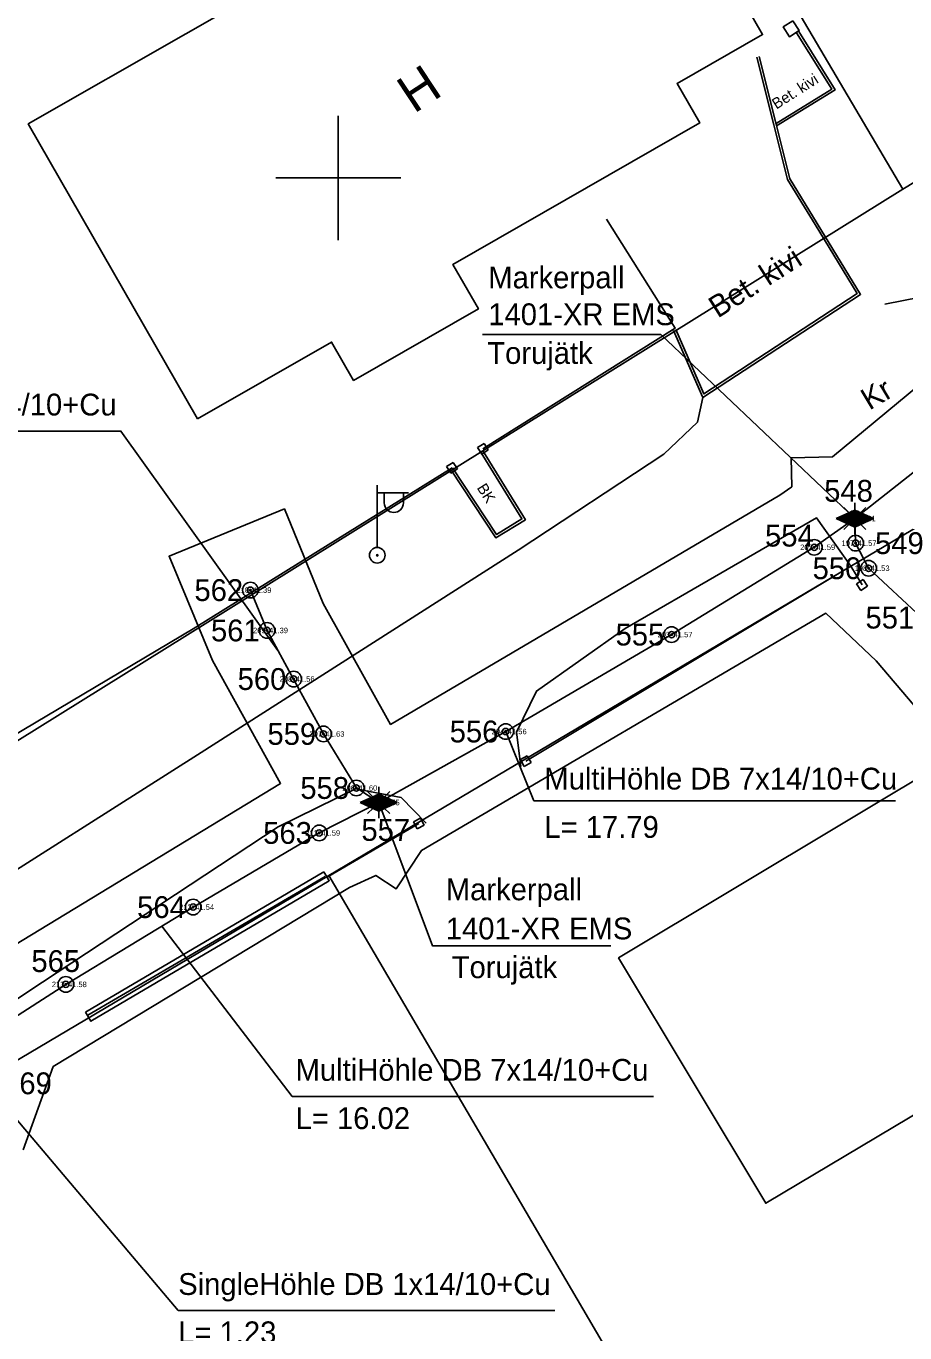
# Model space of a CAD drawing. Extents: x 532028 to 533559, y 6581810 to 6583914.
# Drawn here: x 532689.99 to 532718.17, y 6582462.94 to 6582504.87 of the extents above; entities that cross this region are included whole.
import ezdxf

# ---------------------------------------------------------------- set-up
doc = ezdxf.new("R2010")
doc.units = 0
for name, color, linetype in [('AED', 7, 'Continuous'), ('HOONE', 7, 'Continuous'), ('KOORDPUNKT', 7, 'Continuous'), ('MOOTKORG-EH2000', 7, 'Continuous'), ('MOOTMPUNKT', 7, 'Continuous'), ('MOOTNR', 7, 'Continuous'), ('MOOTPIIR', 7, 'Continuous'), ('PIIR', 7, 'Continuous'), ('POST', 7, 'Continuous'), ('SITRASS', 7, 'Continuous'), ('TEE', 7, 'Continuous'), ('VORK', 7, 'Continuous')]:
    doc.layers.add(name, color=color, linetype=linetype)

msp = doc.modelspace()

# ---------------------------------------------------------------- linework, layer by layer
at = {"layer": 'AED'}
for p, q in [((532704.466, 6582491.352), (532704.678, 6582491.484)), ((532704.466, 6582491.352), (532704.598, 6582491.139)), ((532704.598, 6582491.139), (532704.81, 6582491.272)), ((532704.678, 6582491.484), (532704.81, 6582491.272)), ((532703.474, 6582490.743), (532703.687, 6582490.875)), ((532703.687, 6582490.875), (532703.819, 6582490.663)), ((532703.647, 6582490.703), (532699.275, 6582487.978)), ((532703.474, 6582490.743), (532703.607, 6582490.53)), ((532703.607, 6582490.53), (532703.819, 6582490.663)), ((532716.625, 6582486.98), (532716.837, 6582487.113)), ((532716.837, 6582487.113), (532716.97, 6582486.901)), ((532716.625, 6582486.98), (532716.757, 6582486.768)), ((532716.757, 6582486.768), (532716.97, 6582486.901)), ((532705.839, 6582481.336), (532706.056, 6582481.459)), ((532705.839, 6582481.336), (532705.962, 6582481.119)), ((532705.962, 6582481.119), (532706.18, 6582481.242)), ((532706.056, 6582481.459), (532706.18, 6582481.242)), ((532699.638, 6582477.567), (532702.585, 6582479.283)), ((532702.416, 6582479.336), (532702.637, 6582479.452)), ((532702.416, 6582479.336), (532702.532, 6582479.114)), ((532702.532, 6582479.114), (532702.754, 6582479.231)), ((532702.637, 6582479.452), (532702.754, 6582479.231)), ((532691.89, 6582473.232), (532699.535, 6582477.74)), ((532691.965, 6582473.14), (532699.581, 6582477.58))]:
    msp.add_line(p, q, dxfattribs=at)
for points in [[(532714.582, 6582505.046), (532714.271, 6582504.847), (532714.47, 6582504.535), (532714.782, 6582504.735), (532714.582, 6582505.046)], [(532708.598, 6582498.677), (532710.8, 6582495.181), (532704.638, 6582491.312)], [(532699.275, 6582487.978), (532695.339, 6582485.529), (532685.942, 6582479.95)], [(532706.009, 6582481.289), (532716.44, 6582487.539), (532716.797, 6582486.94)], [(532691.89, 6582473.232), (532692.063, 6582472.939), (532699.708, 6582477.447), (532699.535, 6582477.74)]]:
    msp.add_lwpolyline(points, dxfattribs=at)
at = {"layer": 'HOONE'}
for points in [[(532695.48, 6582492.269), (532690.053, 6582501.738), (532700.163, 6582507.521), (532697.615, 6582511.988), (532703.658, 6582515.444), (532704.985, 6582513.127), (532707.793, 6582514.742), (532713.61, 6582504.602), (532710.865, 6582503.034), (532711.595, 6582501.768), (532703.673, 6582497.225), (532704.493, 6582495.8), (532700.491, 6582493.506), (532699.786, 6582494.736)], [(532734.64, 6582474.991), (532726.34, 6582470.011), (532725.48, 6582471.461), (532722.04, 6582469.401), (532720.85, 6582471.361), (532713.709, 6582467.101), (532708.99, 6582474.972), (532723.56, 6582483.712), (532722.715, 6582485.12), (532727.02, 6582487.701)]]:
    msp.add_lwpolyline(points, close=True, dxfattribs=at)
at = {"layer": 'KOORDPUNKT'}
for centre, radius in [((532716.567, 6582489.073), 0.25), ((532716.567, 6582489.073), 0.025), ((532716.567, 6582489.073), 0.0221), ((532716.567, 6582489.073), 0.0191), ((532716.567, 6582489.073), 0.0161), ((532716.567, 6582489.073), 0.0132), ((532716.567, 6582489.073), 0.0102), ((532716.567, 6582489.073), 0.00726), ((532716.567, 6582489.073), 0.0043), ((532715.264, 6582488.149), 0.25), ((532716.591, 6582488.282), 0.25), ((532716.591, 6582488.282), 0.025), ((532716.591, 6582488.282), 0.0221), ((532716.591, 6582488.282), 0.0191), ((532716.591, 6582488.282), 0.0161), ((532716.591, 6582488.282), 0.0132), ((532716.591, 6582488.282), 0.0102), ((532716.591, 6582488.282), 0.00726), ((532716.591, 6582488.282), 0.0043), ((532715.264, 6582488.149), 0.025), ((532715.264, 6582488.149), 0.0221), ((532715.264, 6582488.149), 0.0191), ((532715.264, 6582488.149), 0.0161), ((532715.264, 6582488.149), 0.0132), ((532715.264, 6582488.149), 0.0102), ((532715.264, 6582488.149), 0.00726), ((532715.264, 6582488.149), 0.0043), ((532717.009, 6582487.477), 0.25), ((532717.009, 6582487.477), 0.025), ((532717.009, 6582487.477), 0.0221), ((532717.009, 6582487.477), 0.0191), ((532717.009, 6582487.477), 0.0161), ((532717.009, 6582487.477), 0.0132), ((532717.009, 6582487.477), 0.0102), ((532717.009, 6582487.477), 0.00726), ((532717.009, 6582487.477), 0.0043), ((532697.181, 6582486.775), 0.25), ((532697.181, 6582486.775), 0.025), ((532697.181, 6582486.775), 0.0221), ((532697.181, 6582486.775), 0.0191), ((532697.181, 6582486.775), 0.0161), ((532697.181, 6582486.775), 0.0132), ((532697.181, 6582486.775), 0.0102), ((532697.181, 6582486.775), 0.00726), ((532697.181, 6582486.775), 0.0043), ((532697.713, 6582485.481), 0.25), ((532697.713, 6582485.481), 0.025), ((532697.713, 6582485.481), 0.0221), ((532697.713, 6582485.481), 0.0191), ((532697.713, 6582485.481), 0.0161), ((532697.713, 6582485.481), 0.0132), ((532697.713, 6582485.481), 0.0102), ((532697.713, 6582485.481), 0.00726), ((532697.713, 6582485.481), 0.0043), ((532710.689, 6582485.347), 0.25), ((532710.689, 6582485.347), 0.025), ((532710.689, 6582485.347), 0.0221), ((532710.689, 6582485.347), 0.0191), ((532710.689, 6582485.347), 0.0161), ((532710.689, 6582485.347), 0.0132), ((532710.689, 6582485.347), 0.0102), ((532710.689, 6582485.347), 0.00726), ((532710.689, 6582485.347), 0.0043), ((532698.567, 6582483.921), 0.25), ((532698.567, 6582483.921), 0.025), ((532698.567, 6582483.921), 0.0221), ((532698.567, 6582483.921), 0.0191), ((532698.567, 6582483.921), 0.0161), ((532698.567, 6582483.921), 0.0132), ((532698.567, 6582483.921), 0.0102), ((532698.567, 6582483.921), 0.00726), ((532698.567, 6582483.921), 0.0043), ((532699.524, 6582482.16), 0.25), ((532705.369, 6582482.237), 0.25), ((532699.524, 6582482.16), 0.025), ((532699.524, 6582482.16), 0.0221), ((532699.524, 6582482.16), 0.0191), ((532699.524, 6582482.16), 0.0161), ((532699.524, 6582482.16), 0.0132), ((532699.524, 6582482.16), 0.0102), ((532699.524, 6582482.16), 0.00726), ((532699.524, 6582482.16), 0.0043), ((532705.369, 6582482.237), 0.025), ((532705.369, 6582482.237), 0.0221), ((532705.369, 6582482.237), 0.0191), ((532705.369, 6582482.237), 0.0161), ((532705.369, 6582482.237), 0.0132), ((532705.369, 6582482.237), 0.0102), ((532705.369, 6582482.237), 0.00726), ((532705.369, 6582482.237), 0.0043), ((532700.578, 6582480.425), 0.25), ((532700.578, 6582480.425), 0.025), ((532700.578, 6582480.425), 0.0221), ((532700.578, 6582480.425), 0.0191), ((532700.578, 6582480.425), 0.0161), ((532700.578, 6582480.425), 0.0132), ((532700.578, 6582480.425), 0.0102), ((532700.578, 6582480.425), 0.00726), ((532700.578, 6582480.425), 0.0043), ((532701.295, 6582479.959), 0.25), ((532701.295, 6582479.959), 0.025), ((532701.295, 6582479.959), 0.0221), ((532701.295, 6582479.959), 0.0191), ((532701.295, 6582479.959), 0.0161), ((532701.295, 6582479.959), 0.0132), ((532701.295, 6582479.959), 0.0102), ((532701.295, 6582479.959), 0.00726), ((532701.295, 6582479.959), 0.0043), ((532699.386, 6582478.983), 0.25), ((532699.386, 6582478.983), 0.025), ((532699.386, 6582478.983), 0.0221), ((532699.386, 6582478.983), 0.0191), ((532699.386, 6582478.983), 0.0161), ((532699.386, 6582478.983), 0.0132), ((532699.386, 6582478.983), 0.0102), ((532699.386, 6582478.983), 0.00726), ((532699.386, 6582478.983), 0.0043), ((532695.343, 6582476.603), 0.25), ((532695.343, 6582476.603), 0.025), ((532695.343, 6582476.603), 0.0221), ((532695.343, 6582476.603), 0.0191), ((532695.343, 6582476.603), 0.0161), ((532695.343, 6582476.603), 0.0132), ((532695.343, 6582476.603), 0.0102), ((532695.343, 6582476.603), 0.00726), ((532695.343, 6582476.603), 0.0043), ((532691.26, 6582474.123), 0.25), ((532691.26, 6582474.123), 0.025), ((532691.26, 6582474.123), 0.0221), ((532691.26, 6582474.123), 0.0191), ((532691.26, 6582474.123), 0.0161), ((532691.26, 6582474.123), 0.0132), ((532691.26, 6582474.123), 0.0102), ((532691.26, 6582474.123), 0.00726), ((532691.26, 6582474.123), 0.0043)]:
    msp.add_circle(centre, radius, dxfattribs=at)
at = {"layer": 'MOOTMPUNKT'}
for centre in [(532716.567, 6582489.073), (532716.591, 6582488.282), (532715.264, 6582488.149), (532717.009, 6582487.477), (532697.181, 6582486.775), (532697.713, 6582485.481), (532710.689, 6582485.347), (532698.567, 6582483.921), (532699.524, 6582482.16), (532705.369, 6582482.237), (532700.578, 6582480.425), (532701.295, 6582479.959), (532699.386, 6582478.983), (532695.343, 6582476.603), (532691.26, 6582474.123)]:
    msp.add_circle(centre, 0.1, dxfattribs=at)
at = {"layer": 'MOOTPIIR'}
for points in [[(532687.668, 6582474.209), (532698.149, 6582480.57), (532695.959, 6582484.514), (532694.57, 6582487.86), (532698.27, 6582489.38), (532699.517, 6582486.346), (532701.677, 6582482.467), (532714.162, 6582489.823), (532714.544, 6582490.091), (532714.52, 6582491.019), (532715.854, 6582491.053), (532721.387, 6582495.638)], [(532721.336, 6582479.7), (532717.256, 6582484.511), (532715.632, 6582486.032), (532702.67, 6582478.421), (532701.854, 6582477.188), (532701.202, 6582477.62), (532700.356, 6582477.228), (532690.858, 6582471.486), (532689.893, 6582468.81)]]:
    msp.add_lwpolyline(points, dxfattribs=at)
at = {"layer": 'PIIR'}
for points in [[(532722.16, 6582548.98), (532697.81, 6582534.06), (532718.11, 6582499.64), (532750.81, 6582519.46), (532730.01, 6582553.54)], [(532654.2, 6582459.89), (532657.14, 6582458.68), (532663.47, 6582456.14), (532699.7, 6582477.62), (532732.02, 6582496.78), (532764.4, 6582516.07), (532792.72, 6582533.36), (532785.76, 6582540.79), (532750.81, 6582519.46), (532718.11, 6582499.64), (532686.33, 6582479.84)], [(532665.66, 6582514.08), (532686.33, 6582479.84), (532718.11, 6582499.64), (532697.81, 6582534.06), (532690.74, 6582529.79)], [(532732.02, 6582496.78), (532699.7, 6582477.62), (532720.14, 6582442.72), (532753.16, 6582462.26)], [(532720.14, 6582442.72), (532699.7, 6582477.62), (532663.47, 6582456.14), (532676.85, 6582433.64), (532683.79, 6582432.64), (532699.49, 6582430.44)]]:
    msp.add_lwpolyline(points, close=True, dxfattribs=at)
at = {"layer": 'POST'}
for p, q in [((532701.248, 6582488.143), (532701.248, 6582490.143)), ((532701.248, 6582489.893), (532702.248, 6582489.893)), ((532701.474, 6582489.572), (532701.474, 6582489.893)), ((532702.087, 6582489.572), (532702.087, 6582489.893)), ((532701.248, 6582487.893), (532701.248, 6582487.893))]:
    msp.add_line(p, q, dxfattribs=at)
for radius in [0.25, 0.0234]:
    msp.add_circle((532701.248, 6582487.893), radius, dxfattribs=at)
msp.add_arc((532701.781, 6582489.572), 0.306, 180, 0, dxfattribs=at)
at = {"layer": 'SITRASS'}
for p, q in [((532716.567, 6582489.323), (532716.567, 6582489.573)), ((532715.972, 6582489.07), (532716.566, 6582489.341)), ((532716.09, 6582489.124), (532716.163, 6582488.983)), ((532716.113, 6582489.134), (532716.199, 6582488.966)), ((532716.135, 6582489.145), (532716.236, 6582488.95)), ((532716.158, 6582489.155), (532716.273, 6582488.933)), ((532716.181, 6582489.165), (532716.31, 6582488.916)), ((532716.204, 6582489.176), (532716.347, 6582488.899)), ((532716.39, 6582489.25), (532716.213, 6582489.426)), ((532716.226, 6582489.186), (532716.384, 6582488.882)), ((532716.249, 6582489.196), (532716.421, 6582488.865)), ((532716.272, 6582489.207), (532716.457, 6582488.849)), ((532716.295, 6582489.217), (532716.494, 6582488.832)), ((532716.317, 6582489.228), (532716.531, 6582488.815)), ((532716.34, 6582489.238), (532716.567, 6582488.799)), ((532716.363, 6582489.248), (532716.59, 6582488.81)), ((532716.386, 6582489.259), (532716.613, 6582488.82)), ((532716.409, 6582489.269), (532716.636, 6582488.83)), ((532716.431, 6582489.28), (532716.659, 6582488.841)), ((532716.454, 6582489.29), (532716.681, 6582488.851)), ((532716.477, 6582489.3), (532716.704, 6582488.862)), ((532716.5, 6582489.311), (532716.727, 6582488.872)), ((532716.522, 6582489.321), (532716.75, 6582488.882)), ((532716.545, 6582489.332), (532716.772, 6582488.893)), ((532717.161, 6582489.07), (532716.566, 6582489.341)), ((532716.569, 6582489.34), (532716.795, 6582488.903)), ((532716.606, 6582489.323), (532716.818, 6582488.914)), ((532716.643, 6582489.307), (532716.841, 6582488.924)), ((532716.679, 6582489.29), (532716.863, 6582488.934)), ((532716.716, 6582489.273), (532716.886, 6582488.945)), ((532716.744, 6582489.25), (532716.92, 6582489.426)), ((532716.753, 6582489.256), (532716.909, 6582488.955)), ((532716.79, 6582489.239), (532716.932, 6582488.966)), ((532716.827, 6582489.222), (532716.955, 6582488.976)), ((532716.864, 6582489.206), (532716.977, 6582488.986)), ((532716.901, 6582489.189), (532717, 6582488.997)), ((532716.938, 6582489.172), (532717.023, 6582489.007)), ((532716.974, 6582489.155), (532717.046, 6582489.018)), ((532717.011, 6582489.138), (532717.068, 6582489.028)), ((532717.048, 6582489.121), (532717.091, 6582489.038)), ((532715.972, 6582489.07), (532716.566, 6582488.799)), ((532715.999, 6582489.082), (532716.015, 6582489.051)), ((532716.021, 6582489.093), (532716.052, 6582489.034)), ((532716.044, 6582489.103), (532716.089, 6582489.017)), ((532716.067, 6582489.113), (532716.126, 6582489)), ((532716.317, 6582489.073), (532716.067, 6582489.073)), ((532716.39, 6582488.896), (532716.213, 6582488.719)), ((532717.161, 6582489.07), (532716.566, 6582488.799)), ((532716.567, 6582488.823), (532716.567, 6582488.573)), ((532716.744, 6582488.896), (532716.92, 6582488.719)), ((532716.817, 6582489.073), (532717.067, 6582489.073)), ((532717.085, 6582489.105), (532717.114, 6582489.049)), ((532717.122, 6582489.088), (532717.137, 6582489.059)), ((532717.159, 6582489.071), (532717.159, 6582489.07)), ((532701.118, 6582480.136), (532700.941, 6582480.313)), ((532701.295, 6582480.209), (532701.295, 6582480.459)), ((532701.471, 6582480.136), (532701.648, 6582480.313)), ((532700.7, 6582479.956), (532701.294, 6582480.227)), ((532700.7, 6582479.956), (532701.294, 6582479.685)), ((532700.726, 6582479.968), (532700.743, 6582479.937)), ((532700.749, 6582479.979), (532700.78, 6582479.92)), ((532700.772, 6582479.989), (532700.816, 6582479.903)), ((532700.795, 6582479.999), (532700.853, 6582479.886)), ((532701.045, 6582479.959), (532700.795, 6582479.959)), ((532700.817, 6582480.01), (532700.89, 6582479.869)), ((532700.84, 6582480.02), (532700.927, 6582479.853)), ((532700.863, 6582480.031), (532700.964, 6582479.836)), ((532700.886, 6582480.041), (532701.001, 6582479.819)), ((532700.909, 6582480.051), (532701.038, 6582479.802)), ((532700.931, 6582480.062), (532701.075, 6582479.785)), ((532700.954, 6582480.072), (532701.111, 6582479.768)), ((532700.977, 6582480.083), (532701.148, 6582479.752)), ((532701, 6582480.093), (532701.185, 6582479.735)), ((532701.022, 6582480.103), (532701.222, 6582479.718)), ((532701.045, 6582480.114), (532701.259, 6582479.701)), ((532701.068, 6582480.124), (532701.295, 6582479.685)), ((532701.091, 6582480.135), (532701.318, 6582479.696)), ((532701.113, 6582480.145), (532701.341, 6582479.706)), ((532701.136, 6582480.155), (532701.363, 6582479.717)), ((532701.159, 6582480.166), (532701.386, 6582479.727)), ((532701.182, 6582480.176), (532701.409, 6582479.737)), ((532701.205, 6582480.187), (532701.432, 6582479.748)), ((532701.227, 6582480.197), (532701.455, 6582479.758)), ((532701.25, 6582480.207), (532701.477, 6582479.769)), ((532701.273, 6582480.218), (532701.5, 6582479.779)), ((532701.888, 6582479.956), (532701.294, 6582480.227)), ((532701.888, 6582479.956), (532701.294, 6582479.685)), ((532701.297, 6582480.226), (532701.523, 6582479.789)), ((532701.333, 6582480.209), (532701.546, 6582479.8)), ((532701.37, 6582480.193), (532701.568, 6582479.81)), ((532701.407, 6582480.176), (532701.591, 6582479.821)), ((532701.444, 6582480.159), (532701.614, 6582479.831)), ((532701.481, 6582480.142), (532701.637, 6582479.841)), ((532701.518, 6582480.125), (532701.659, 6582479.852)), ((532701.545, 6582479.959), (532701.795, 6582479.959)), ((532701.555, 6582480.108), (532701.682, 6582479.862)), ((532701.592, 6582480.092), (532701.705, 6582479.873)), ((532701.628, 6582480.075), (532701.728, 6582479.883)), ((532701.665, 6582480.058), (532701.751, 6582479.893)), ((532701.702, 6582480.041), (532701.773, 6582479.904)), ((532701.739, 6582480.024), (532701.796, 6582479.914)), ((532701.776, 6582480.008), (532701.819, 6582479.924)), ((532701.813, 6582479.991), (532701.842, 6582479.935)), ((532701.85, 6582479.974), (532701.864, 6582479.945)), ((532701.886, 6582479.957), (532701.887, 6582479.956)), ((532701.118, 6582479.782), (532700.941, 6582479.605)), ((532701.295, 6582479.709), (532701.295, 6582479.459)), ((532701.471, 6582479.782), (532701.648, 6582479.605))]:
    msp.add_line(p, q, dxfattribs=at)
for points in [[(532746.687, 6582509.45), (532744.424, 6582508.119), (532742.586, 6582507.037), (532737.409, 6582503.797), (532731.332, 6582499.963), (532725.989, 6582496.382), (532722.699, 6582494.126), (532719.991, 6582491.771), (532716.567, 6582489.073)], [(532716.567, 6582489.073), (532710.343, 6582494.975), (532704.623, 6582494.975)], [(532698.063, 6582484.841), (532693.025, 6582491.879), (532680.945, 6582491.879)], [(532716.567, 6582489.073), (532715.264, 6582488.149), (532710.689, 6582485.347), (532705.369, 6582482.237), (532701.295, 6582479.959)], [(532716.567, 6582489.073), (532716.591, 6582488.282), (532717.009, 6582487.477), (532718.706, 6582485.892), (532720.395, 6582483.883), (532721.565, 6582482.515)], [(532701.295, 6582479.959), (532700.578, 6582480.425), (532699.524, 6582482.16), (532698.567, 6582483.921), (532697.713, 6582485.481), (532697.181, 6582486.775)], [(532705.369, 6582482.237), (532706.276, 6582480.018), (532717.866, 6582480.018)], [(532701.295, 6582479.959), (532699.386, 6582478.983), (532695.343, 6582476.603), (532691.26, 6582474.123), (532689.282, 6582472.846), (532687.53, 6582471.781)], [(532701.295, 6582479.959), (532703.018, 6582475.361), (532708.738, 6582475.361)], [(532694.339, 6582475.993), (532698.523, 6582470.529), (532710.113, 6582470.529)], [(532688.186, 6582471.553), (532694.864, 6582463.657), (532706.944, 6582463.657)]]:
    msp.add_lwpolyline(points, dxfattribs=at)
for centre, radius in [((532716.567, 6582489.073), 0.25), ((532716.567, 6582489.073), 0.225), ((532716.567, 6582489.073), 0.2), ((532716.567, 6582489.073), 0.175), ((532716.567, 6582489.073), 0.15), ((532716.567, 6582489.073), 0.125), ((532716.567, 6582489.073), 0.1), ((532716.567, 6582489.073), 0.075), ((532716.567, 6582489.073), 0.05), ((532716.567, 6582489.073), 0.025), ((532701.295, 6582479.959), 0.25), ((532701.295, 6582479.959), 0.225), ((532701.295, 6582479.959), 0.2), ((532701.295, 6582479.959), 0.175), ((532701.295, 6582479.959), 0.15), ((532701.295, 6582479.959), 0.125), ((532701.295, 6582479.959), 0.1), ((532701.295, 6582479.959), 0.075), ((532701.295, 6582479.959), 0.05), ((532701.295, 6582479.959), 0.025)]:
    msp.add_circle(centre, radius, dxfattribs=at)
at = {"layer": 'TEE'}
for points in [[(532741.698, 6582518.516), (532742.562, 6582516.806), (532743.061, 6582515.21), (532743.246, 6582513.833), (532742.693, 6582512.603), (532741.639, 6582511.236), (532738.635, 6582509.11), (532729.998, 6582503.395), (532721.385, 6582497.826), (532718.668, 6582496.172), (532717.527, 6582495.953)], [(532714.701, 6582504.658), (532715.824, 6582502.854), (532714.039, 6582501.752)], [(532714.768, 6582504.7), (532715.934, 6582502.828), (532714.059, 6582501.67)], [(532713.419, 6582503.88), (532713.968, 6582501.706), (532714.403, 6582499.953)], [(532713.497, 6582503.9), (532714.045, 6582501.726), (532714.48, 6582499.972)], [(532714.471, 6582499.994), (532715.362, 6582498.545), (532716.75, 6582496.264), (532711.691, 6582492.951), (532710.753, 6582495.104)], [(532714.403, 6582499.953), (532715.294, 6582498.503), (532716.641, 6582496.289), (532711.727, 6582493.07), (532710.826, 6582495.135)], [(532711.691, 6582492.951), (532711.518, 6582492.167), (532710.442, 6582491.14), (532705.768, 6582488.061), (532695.484, 6582481.491), (532687.529, 6582476.44), (532684.659, 6582475.012), (532684.177, 6582475.069)], [(532704.619, 6582491.271), (532706, 6582489.035), (532705.048, 6582488.454), (532703.596, 6582490.659)], [(532704.551, 6582491.229), (532705.89, 6582489.061), (532705.072, 6582488.562), (532703.663, 6582490.703)], [(532705.853, 6582481.118), (532705.72, 6582482.213), (532706.356, 6582483.535), (532709.197, 6582485.546), (532715.335, 6582489.097), (532716.44, 6582487.539)], [(532675.339, 6582464.052), (532682.941, 6582469.16), (532690.513, 6582474.19), (532698.069, 6582479.174), (532700.556, 6582480.398), (532702.012, 6582480.116), (532702.815, 6582479.294)]]:
    msp.add_lwpolyline(points, dxfattribs=at)
at = {"layer": 'VORK'}
for p, q in [((532700, 6582502), (532700, 6582498)), ((532698, 6582500), (532702, 6582500))]:
    msp.add_line(p, q, dxfattribs=at)

# ---------------------------------------------------------------- texts
at = {"layer": 'HOONE'}
msp.add_text('H', height=1.2, rotation=33.4238, dxfattribs=at).set_placement((532702.426, 6582502.049))
at = {"layer": 'KOORDPUNKT'}
for s, p in [('548 ', (532715.584, 6582489.611)), ('554 ', (532713.687, 6582488.173)), ('549 ', (532717.214, 6582487.932)), ('550 ', (532715.212, 6582487.127)), ('562 ', (532695.385, 6582486.425)), ('551 ', (532716.909, 6582485.542)), ('561 ', (532695.916, 6582485.131)), ('555 ', (532708.892, 6582484.997)), ('560 ', (532696.77, 6582483.571)), ('559 ', (532697.727, 6582481.81)), ('556 ', (532703.572, 6582481.888)), ('558 ', (532698.781, 6582480.075)), ('563 ', (532697.59, 6582478.633)), ('557 ', (532700.741, 6582478.729)), ('564 ', (532693.546, 6582476.253)), ('565 ', (532690.156, 6582474.521)), ('569 ', (532689.248, 6582470.598))]:
    msp.add_text(s, height=0.7, dxfattribs=at).set_placement(p)
at = {"layer": 'MOOTKORG-EH2000'}
for s, p in [(' 41.61', (532716.567, 6582488.985)), (' 41.57', (532716.591, 6582488.194)), (' 41.59', (532715.264, 6582488.062)), (' 41.53', (532717.009, 6582487.39)), (' 41.39', (532697.181, 6582486.687)), (' 41.39', (532697.713, 6582485.393)), (' 41.57', (532710.689, 6582485.26)), (' 41.56', (532698.567, 6582483.834)), (' 41.63', (532699.524, 6582482.072)), (' 41.56', (532705.369, 6582482.15)), (' 41.60', (532700.578, 6582480.338)), (' 41.55', (532701.295, 6582479.872)), (' 41.59', (532699.386, 6582478.895)), (' 41.54', (532695.343, 6582476.515)), (' 41.58', (532691.26, 6582474.035))]:
    msp.add_text(s, height=0.175, dxfattribs=at).set_placement(p)
at = {"layer": 'MOOTNR'}
for s, p in [('196 ', (532716.118, 6582488.985)), ('197 ', (532716.142, 6582488.194)), ('202 ', (532714.814, 6582488.062)), ('198 ', (532716.56, 6582487.39)), ('210 ', (532696.732, 6582486.687)), ('209 ', (532697.264, 6582485.393)), ('203 ', (532710.24, 6582485.26)), ('208 ', (532698.118, 6582483.834)), ('207 ', (532699.074, 6582482.072)), ('204 ', (532704.92, 6582482.15)), ('206 ', (532700.129, 6582480.338)), ('205 ', (532700.845, 6582479.872)), ('211 ', (532698.937, 6582478.895)), ('212 ', (532694.893, 6582476.515)), ('213 ', (532690.811, 6582474.035))]:
    msp.add_text(s, height=0.175, dxfattribs=at).set_placement(p)
at = {"layer": 'SITRASS'}
for s, p in [('Markerpall', (532704.81, 6582496.459)), ('1401-XR EMS ', (532704.81, 6582495.277)), ('Torujätk', (532704.778, 6582494.034)), ('SingleHöhle DB 1x14/10+Cu', (532680.945, 6582492.379)), ('MultiHöhle DB 7x14/10+Cu', (532706.608, 6582480.375)), ('L= 17.79', (532706.608, 6582478.825)), ('Markerpall', (532703.447, 6582476.822)), ('1401-XR EMS ', (532703.447, 6582475.567)), ('Torujätk', (532703.637, 6582474.325)), ('MultiHöhle DB 7x14/10+Cu', (532698.63, 6582471.029)), ('L= 16.02', (532698.63, 6582469.479)), ('SingleHöhle DB 1x14/10+Cu', (532694.864, 6582464.157)), ('L= 1.23', (532694.864, 6582462.607))]:
    msp.add_text(s, height=0.7, dxfattribs=at).set_placement(p)
at = {"layer": 'TEE'}
for s, height, rotation, p in [('Bet. kivi', 0.35, 32.5165, (532714.052, 6582502.194)), ('Bet. kivi', 0.7, 32.5165, (532712.171, 6582495.486)), ('Kr', 0.7, 30.965, (532717.036, 6582492.532)), ('BK', 0.35, 302.201, (532704.432, 6582490.058))]:
    msp.add_text(s, height=height, rotation=rotation, dxfattribs=at).set_placement(p)

doc.saveas('drawing.dxf')
